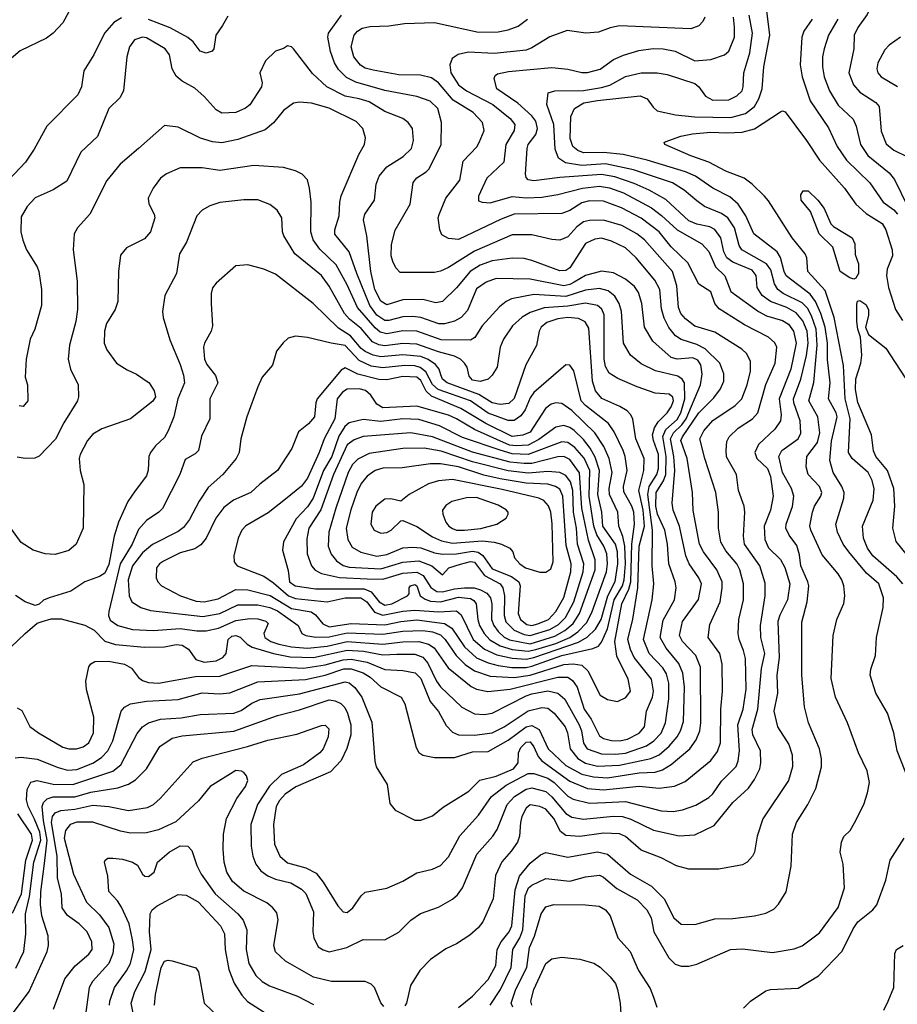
# Model space of a CAD drawing. Extents: x 997026 to 1115308, y 536381 to 619039.
# Tile 271 of 484: x 1065157 to 1069573, y 553440 to 558392. Entities that reach past the tile are written whole.
import ezdxf

# ---------------------------------------------------------------- set-up
doc = ezdxf.new("R2010")
doc.units = 0

msp = doc.modelspace()

# ---------------------------------------------------------------- linework, layer by layer
at = {"layer": '0CON20XD'}
for points in [[(1069584.4, 559145), (1069526.4, 559035), (1069495.3, 558875), (1069459.4, 558765), (1069428.7, 558605), (1069446.9, 558515), (1069442.6, 558467.4), (1069421.9, 558418.1), (1069375, 558352.5), (1069356.6, 558315), (1069354.1, 558245), (1069329.3, 558125), (1069353.1, 558065), (1069385, 558028.2), (1069465, 557976.1), (1069482.5, 557955), (1069491.7, 557831.7), (1069517.8, 557767.8), (1069555.9, 557735.9), (1069625, 557702.9)], [(1065428.6, 558475), (1065373.6, 558376.4), (1065325, 558324), (1065291.3, 558298.7), (1065158.8, 558235), (1065091.7, 558178.3)], [(1069631.5, 554565), (1069572.7, 554715), (1069555.5, 554805), (1069523.5, 554905), (1069465.6, 555005), (1069437.5, 555095), (1069440.8, 555125), (1069463.1, 555195), (1069468.1, 555285), (1069502.3, 555435), (1069503.2, 555485), (1069480.4, 555555), (1069418.2, 555608.2), (1069329.1, 555715), (1069300.9, 555755), (1069272.3, 555815), (1069264.6, 555855), (1069303.6, 555985), (1069305.6, 556014.4), (1069294.6, 556045), (1069250, 556115), (1069234.4, 556174.4), (1069241.7, 556271.7), (1069270.2, 556395), (1069265, 556415.5), (1069226.9, 556485), (1069234.8, 556565), (1069222.5, 556682.5), (1069221.7, 556765), (1069210, 556845), (1069188.8, 556915), (1069161.6, 556975), (1069135, 557012.5), (1069014.1, 557104.1), (1069003.3, 557125), (1068985.6, 557195.6), (1068968, 557225), (1068850.8, 557315), (1068811.7, 557405), (1068772.8, 557465), (1068731, 557501), (1068645, 557545.3), (1068557.9, 557605), (1068507.8, 557627.8), (1068315, 557685.9), (1068194.3, 557714.3), (1068095, 557724.6), (1067995, 557723.1), (1067965.4, 557735), (1067940, 557755), (1067926.7, 557795), (1067930.6, 557905), (1067949.2, 557945), (1067996.6, 557973.4), (1068065, 557986.6), (1068279.8, 558009.8), (1068314.8, 557994.8), (1068345, 557951.8), (1068365, 557934.1), (1068456.5, 557913.5), (1068555, 557903.5), (1068735, 557900.7), (1068809.1, 557920.9), (1068855, 557956.2), (1068876.7, 557995), (1068893, 558045), (1068902, 558155), (1068931.9, 558315), (1068908.8, 558505)], [(1065668.8, 558401.2), (1065631.2, 558378.8), (1065584.5, 558325), (1065529.4, 558215), (1065479.4, 558135), (1065468.1, 558055), (1065450, 558015), (1065293, 557857), (1065229.2, 557740.8), (1065185.5, 557675), (1065074.1, 557555.9)], [(1065095, 553358.1), (1065205.2, 553504.8), (1065295.9, 553705), (1065302.8, 553735), (1065300.9, 553785), (1065269, 553885), (1065262.3, 553942.3), (1065263.6, 554005), (1065281.9, 554148.1), (1065296.1, 554265), (1065276.6, 554365), (1065270.5, 554435), (1065276.7, 554455), (1065296, 554474), (1065325.8, 554484.2), (1065435, 554483.6), (1065515, 554507.8), (1065651.4, 554528.6), (1065705, 554546.7), (1065740.5, 554569.5), (1065795.2, 554624.8), (1065863, 554737), (1065925, 554778.9), (1065975, 554789.8), (1066235, 554813.5), (1066455, 554892.9), (1066565, 554920.7), (1066715, 554970.9), (1066745, 554966.2), (1066772.5, 554952.5), (1066793.3, 554933.3), (1066807.3, 554905), (1066822.9, 554845), (1066823.3, 554795), (1066803.9, 554726.1), (1066774.4, 554665.6), (1066721.5, 554608.5), (1066546.9, 554533.1), (1066492.8, 554497.2), (1066464.1, 554465), (1066447.5, 554435), (1066434.2, 554345), (1066439.7, 554245), (1066465.4, 554185), (1066505, 554152.4), (1066597.2, 554127.2), (1066649.5, 554099.5), (1066684.6, 554055), (1066758.5, 553935), (1066785, 553905.6), (1066805, 553901.5), (1066833.5, 553925), (1066875, 553985.8), (1066895.5, 554004.5), (1067005, 554024.2), (1067085, 554059.4), (1067155, 554101.9), (1067235, 554119.5), (1067275, 554138.9), (1067315, 554181.4), (1067372.3, 554287.7), (1067465, 554391.5), (1067531.6, 554485), (1067605, 554542.8), (1067715, 554601.2), (1067745, 554600.9), (1067815, 554578), (1067845.8, 554555.8), (1067915, 554487), (1067942.6, 554472.6), (1068025, 554452.2), (1068105.2, 554454.8), (1068205, 554460.4), (1068385, 554413.6), (1068445, 554409.1), (1068492.2, 554417.8), (1068558.7, 554441.3), (1068625, 554480), (1068645, 554498.8), (1068688.1, 554561.9), (1068763.2, 554636.8), (1068773, 554665), (1068778.8, 554715), (1068770.5, 554845), (1068797.6, 554925), (1068812.9, 555025), (1068808.7, 555178.7), (1068799.7, 555219.7), (1068777.3, 555275), (1068773.3, 555305), (1068776, 555375), (1068798.8, 555475), (1068798.9, 555555), (1068780.8, 555625), (1068765, 555656.2), (1068710.2, 555720.2), (1068685.9, 555765), (1068674.1, 555835), (1068672.7, 555915), (1068660.8, 556015), (1068604.8, 556185), (1068579.1, 556285), (1068599.7, 556325), (1068645, 556376), (1068757.7, 556452.3), (1068790.4, 556485), (1068817.4, 556555), (1068834.1, 556625), (1068833.9, 556675), (1068815, 556713.1), (1068791.4, 556735), (1068655, 556820), (1068555, 556851.6), (1068507.3, 556887.3), (1068484.8, 556915), (1068471.4, 556945), (1068463.3, 557053.3), (1068442.5, 557125), (1068300.7, 557285), (1068262.3, 557315), (1068186.9, 557356.9), (1068094.8, 557384.8), (1068025, 557383.1), (1067995, 557376.2), (1067960.2, 557349.8), (1067915, 557300.7), (1067875, 557283.2), (1067835, 557286.8), (1067735, 557310.3), (1067635, 557310.3), (1067445, 557228.4), (1067315, 557145.9), (1067275, 557126.8), (1067245, 557120.8), (1067071.4, 557121.4), (1067050, 557145), (1067034.1, 557175.9), (1067027.1, 557205), (1067027.6, 557262.4), (1067046.9, 557333.1), (1067121.2, 557465), (1067136.5, 557573.5), (1067155, 557597.1), (1067203.3, 557626.7), (1067217.6, 557642.4), (1067278.2, 557765), (1067280.4, 557875), (1067260.8, 557945), (1067222, 557982), (1067155, 558006.7), (1066995, 558037), (1066847.9, 558077.9), (1066801.7, 558101.7), (1066761.5, 558141.5), (1066741.8, 558175), (1066721.7, 558231.7), (1066708.2, 558305), (1066710.8, 558325), (1066776.7, 558415)], [(1065327.5, 553415), (1065385, 553567.5), (1065436.4, 553633.6), (1065505, 553692.3), (1065521.3, 553715), (1065519.3, 553755), (1065496.9, 553805), (1065456.2, 553845), (1065396.9, 553886.9), (1065370.8, 553925), (1065366.8, 553995), (1065346.8, 554075), (1065345.2, 554184.8), (1065317.7, 554355), (1065322.8, 554385), (1065335, 554402.9), (1065364.8, 554415.2), (1065435, 554421.4), (1065525, 554441.3), (1065605, 554434.2), (1065705, 554415.3), (1065800.7, 554429.3), (1065830.6, 554445), (1065864.7, 554475.3), (1066030.6, 554659.4), (1066075, 554678.2), (1066304, 554736), (1066405, 554768.7), (1066551.5, 554798.5), (1066675, 554843.1), (1066695, 554844.2), (1066711.9, 554825), (1066709.1, 554785), (1066684.6, 554725), (1066667.9, 554705), (1066585.6, 554645), (1066475, 554595.9), (1066413.5, 554536.5), (1066353.8, 554445), (1066320.3, 554345), (1066321.3, 554235), (1066329.6, 554185), (1066345.4, 554145), (1066371, 554111), (1066405, 554086.1), (1066445, 554069.2), (1066521.2, 554051.2), (1066575, 554019.1), (1066597.5, 553997.5), (1066635.8, 553905.8), (1066631.8, 553805), (1066636.7, 553775), (1066659.1, 553729.1), (1066683.4, 553713.4), (1066715, 553703.8), (1066803.8, 553725), (1066885, 553766.4), (1066995, 553764.3), (1067065, 553802.9), (1067125, 553863.5), (1067173.4, 553896.6), (1067265, 553927.8), (1067335, 553968.1), (1067360.2, 553989.8), (1067384.7, 554025.3), (1067458.2, 554195), (1067538.5, 554285), (1067560.3, 554319.7), (1067610.5, 554445), (1067647.6, 554485), (1067705, 554522.9), (1067735, 554528.7), (1067805, 554510), (1067835, 554484.3), (1067905, 554400), (1067935, 554380.5), (1067995, 554370.9), (1068145, 554387.1), (1068190, 554385), (1068231.9, 554371.9), (1068345.6, 554315.6), (1068475, 554288), (1068555, 554293.1), (1068651, 554339), (1068745, 554455.5), (1068825, 554526.9), (1068855, 554570.8), (1068881.2, 554625), (1068886.9, 554655), (1068884.7, 554715), (1068846.9, 554795), (1068842.8, 554822.8), (1068871.8, 554925), (1068890.5, 555129.5), (1068907.3, 555205), (1068886.2, 555285), (1068884.8, 555345), (1068908.8, 555495), (1068907.8, 555557.8), (1068881.1, 555645), (1068804.7, 555755), (1068799.1, 555795), (1068806.8, 555915), (1068803.1, 555945), (1068774.5, 556025), (1068763.6, 556105), (1068714.3, 556194.3), (1068711.3, 556225), (1068715, 556270), (1068726.4, 556295), (1068773, 556337), (1068845.2, 556384.8), (1068870.9, 556415), (1068911.8, 556558.2), (1068959.2, 556665), (1068966.2, 556745), (1068957.6, 556767.6), (1068925.6, 556795.6), (1068805, 556857.2), (1068677.6, 556937.6), (1068655.4, 556965), (1068635, 557024.2), (1068575, 557061.4), (1068519, 557169), (1068435, 557249.1), (1068374.6, 557324.6), (1068285, 557394.8), (1068185, 557446.5), (1068095, 557479.1), (1068025, 557480.6), (1067985, 557470.5), (1067925, 557433.2), (1067885, 557417.4), (1067645.6, 557414.4), (1067579.3, 557389.3), (1067365, 557287.5), (1067315, 557291.5), (1067280.6, 557310.6), (1067270.5, 557335), (1067263.6, 557395), (1067268, 557412), (1067301.8, 557495), (1067371.8, 557585), (1067389.1, 557680.9), (1067457.1, 557752.9), (1067470, 557775), (1067493.6, 557835), (1067486.2, 557875), (1067438.5, 557925), (1067337.9, 557987.9), (1067265, 558074.7), (1067229.3, 558099.3), (1067173.3, 558113.3), (1067065, 558115.8), (1066935, 558138.1), (1066895, 558149.2), (1066872.8, 558162.8), (1066838.6, 558205), (1066825.3, 558255), (1066840.3, 558315), (1066857.3, 558335), (1066880.7, 558349.3), (1066921.3, 558358.7), (1067015, 558362.2), (1067093.7, 558373.7), (1067245, 558378), (1067465, 558329.4), (1067565, 558330.7), (1067615, 558341.1), (1067665, 558360.4), (1067711.9, 558395)], [(1066205, 558410), (1066176.9, 558363.1), (1066144, 558315), (1066134, 558245), (1066125, 558234.2), (1066095, 558223.3), (1066065, 558234.4), (1066030.8, 558280.8), (1066003.2, 558303.2), (1065915, 558351.7), (1065805, 558393.9)], [(1068605.3, 558404.7), (1068595, 558382.9), (1068575, 558362.2), (1068535, 558346.2), (1068175, 558360.8), (1068128.1, 558351.9), (1068069.7, 558330.3), (1068005.8, 558324.2), (1067912.8, 558337.2), (1067825, 558306.2), (1067735, 558250.9), (1067705, 558239.7), (1067545, 558222.5), (1067415, 558228.2), (1067363, 558217), (1067332.9, 558197.1), (1067321.6, 558165), (1067326.1, 558125), (1067365, 558065.3), (1067405.4, 558035), (1067537.3, 557965), (1067625.4, 557895), (1067648, 557865), (1067645.3, 557835), (1067603.5, 557765), (1067593.4, 557675), (1067508, 557595), (1067465.7, 557505), (1067465, 557481.2), (1067483.7, 557473.7), (1067525, 557471.3), (1067635, 557502.3), (1067706.4, 557496.4), (1067785, 557500.2), (1067865, 557512.3), (1067989.2, 557545), (1068075, 557554.5), (1068125, 557546.6), (1068195, 557520.9), (1068336.1, 557446.1), (1068387.3, 557407.3), (1068465, 557334.8), (1068588.8, 557265), (1068625, 557226.5), (1068658.7, 557148.7), (1068704.7, 557104.7), (1068735.9, 557025), (1068874.6, 556924.6), (1068915, 556902.7), (1068995, 556879), (1069025, 556861.2), (1069051.4, 556825), (1069064.4, 556765), (1069037.2, 556635), (1068979, 556485), (1068989.5, 556405), (1068985.3, 556375), (1068956.7, 556333.3), (1068875.4, 556255), (1068856, 556215), (1068866, 556185), (1068920, 556135), (1068935.8, 556095), (1068948.8, 555995), (1068935.8, 555925), (1068903.8, 555845), (1068907.3, 555777.3), (1068925, 555736.5), (1068985, 555677.1), (1069007.4, 555637.4), (1069032.3, 555555), (1069020.9, 555475), (1068982.1, 555397.9), (1068972.5, 555365), (1068979.1, 555185), (1068967.4, 555095), (1068970.3, 555005), (1068951.8, 554915), (1068970.4, 554835), (1069026.6, 554746.6), (1069043.9, 554695), (1069045.9, 554634.1), (1069025.4, 554565), (1068896.4, 554373.6), (1068868.2, 554285), (1068854.5, 554205), (1068845, 554184.3), (1068817.5, 554155), (1068795, 554141.1), (1068675, 554120.5), (1068525, 554120.5), (1068462.9, 554137.1), (1068385, 554176.1), (1068285, 554214.6), (1068205, 554283.4), (1068175, 554297.7), (1068095, 554300.9), (1067975, 554284.3), (1067905, 554289.7), (1067878.8, 554308.8), (1067844.8, 554375), (1067805, 554421.2), (1067775, 554434.7), (1067725, 554442.8), (1067705, 554427.1), (1067684.3, 554385), (1067676.6, 554355), (1067672.5, 554285), (1067661.6, 554255), (1067630.5, 554209.5), (1067583.4, 554156.6), (1067551.3, 554088.7), (1067538.9, 553971.1), (1067488.1, 553855), (1067464.7, 553825.3), (1067422.2, 553787.8), (1067355, 553744.4), (1067300.9, 553719.1), (1067224.5, 553665.5), (1067170.7, 553609.3), (1067124.2, 553535), (1067104.2, 553445), (1067095, 553432.5)], [(1067365, 553424), (1067435, 553481.5), (1067515.2, 553564.8), (1067552.6, 553635), (1067559.3, 553715), (1067580.2, 553755), (1067620.5, 553805), (1067633.5, 553835), (1067651.1, 554015), (1067672.4, 554085), (1067725, 554149.6), (1067778.3, 554191.7), (1067805, 554203.3), (1067915, 554179.4), (1068065, 554206.6), (1068115, 554194.7), (1068231.5, 554095), (1068336.4, 554035), (1068400.4, 553970.4), (1068448.5, 553875), (1068485, 553843.5), (1068555, 553840.9), (1068655, 553870.5), (1068745, 553872.1), (1068854.5, 553884.5), (1068911.4, 553898.6), (1068951.4, 553918.6), (1068976.1, 553943.9), (1069014.3, 554005), (1069040, 554135), (1069045.6, 554295), (1069065.7, 554355), (1069123.1, 554445), (1069162.7, 554525), (1069192.3, 554635), (1069192.1, 554675), (1069182.1, 554725), (1069126.5, 554855), (1069106.2, 554936.2), (1069093.3, 555095), (1069092.8, 555362.8), (1069119.2, 555465), (1069127.3, 555545), (1069123.8, 555565), (1069087.4, 555645), (1069080.6, 555700.6), (1069068.3, 555748.3), (1069029, 555799), (1069012.2, 555835), (1069014.1, 555855), (1069046.1, 555943.9), (1069052.7, 555995), (1069041.1, 556035), (1068995, 556114.5), (1068976.9, 556195), (1068992.7, 556225), (1069073.6, 556285), (1069087.3, 556312.7), (1069085.2, 556375), (1069052.7, 556465), (1069051.2, 556485), (1069088.6, 556585), (1069116, 556704), (1069124.9, 556765), (1069119.7, 556825), (1069098.5, 556878.5), (1069065, 556917.2), (1069017.7, 556945), (1068935, 556975.2), (1068893.7, 557005), (1068867.3, 557045), (1068863.7, 557105), (1068843.2, 557133.2), (1068745, 557172.5), (1068715, 557193.8), (1068699.7, 557225), (1068685.8, 557295.8), (1068655, 557336.8), (1068630.4, 557350.4), (1068565, 557363.8), (1068525, 557380.2), (1068408.4, 557488.4), (1068325.1, 557535.1), (1068249.1, 557569.1), (1068151.8, 557601.8), (1068085, 557614.3), (1067875, 557599.4), (1067745, 557582.4), (1067715, 557587.5), (1067705, 557598), (1067701.5, 557615), (1067710, 557745), (1067716.1, 557765), (1067754.4, 557815.6), (1067762.9, 557845), (1067755, 557881.5), (1067735, 557908.9), (1067663.3, 557973.3), (1067558.2, 558045), (1067544.3, 558095.7), (1067549.1, 558110.9), (1067560.6, 558119.4), (1067617.6, 558132.4), (1067835, 558152.5), (1067915, 558143.9), (1067985, 558127.1), (1068015, 558127.1), (1068077.3, 558142.7), (1068145, 558191.6), (1068195, 558214.7), (1068272.9, 558237.1), (1068345, 558247.4), (1068395, 558245.9), (1068455, 558234.7), (1068555, 558184.7), (1068635, 558192.3), (1068704, 558216), (1068725, 558234.4), (1068754.2, 558305), (1068754.8, 558354.8), (1068748.3, 558405)], [(1068565, 557480.8), (1068500.4, 557535), (1068441.6, 557571.6), (1068245, 557637.7), (1068105, 557666.9), (1067985, 557659.7), (1067903, 557673), (1067869.2, 557695), (1067851.1, 557741.1), (1067844.4, 557865), (1067809.2, 557965), (1067816.7, 558025), (1067850, 558035), (1067995, 558036.6), (1068085, 558050.6), (1068126.2, 558063.8), (1068205, 558106.6), (1068285, 558124.7), (1068364.7, 558124.7), (1068415, 558116.4), (1068555, 558071.1), (1068575.2, 558055.2), (1068607.4, 558007.4), (1068645, 557986.8), (1068725, 557988.9), (1068765, 558009.1), (1068791.8, 558035), (1068798.4, 558055), (1068801.6, 558125), (1068830.5, 558225), (1068845.2, 558324.8), (1068827.7, 558415)], [(1069144.3, 558395.7), (1069102.5, 558335), (1069092.8, 558305), (1069085.2, 558165), (1069093.8, 558105), (1069134.3, 557984.3), (1069227.7, 557847.7), (1069270.9, 557755), (1069317.2, 557685), (1069435, 557572.1), (1069501.9, 557475), (1069556, 557436), (1069575, 557414.7)], [(1069274.8, 558395.2), (1069227.5, 558315), (1069205, 558246.2), (1069196.9, 558205), (1069196.7, 558155), (1069205.9, 558105), (1069232.4, 558035), (1069275, 557962.9), (1069351.6, 557891.6), (1069366.7, 557856.7), (1069388.2, 557765), (1069425, 557710), (1069532.5, 557622.5), (1069558.9, 557588.9), (1069623.9, 557453.9)], [(1065137.9, 553622.1), (1065177.5, 553705), (1065188.8, 553795), (1065185.6, 553895), (1065207.2, 553982.8), (1065227.6, 554155), (1065263.6, 554265), (1065258.6, 554305), (1065231.7, 554371.7), (1065200.2, 554435), (1065192, 554468), (1065195, 554521.2), (1065213.3, 554556.7), (1065245, 554566.5), (1065325, 554547.3), (1065425, 554545.2), (1065625, 554613.1), (1065666.7, 554645), (1065748.2, 554801.8), (1065774.8, 554835.2), (1065805, 554855.3), (1065866.1, 554873.9), (1065969, 554881), (1066065, 554898.3), (1066235, 554903.8), (1066272.1, 554917.9), (1066325, 554954.7), (1066367, 554973), (1066565, 555001.1), (1066795, 555061.7), (1066815, 555056.9), (1066844.1, 555034.1), (1066879.3, 554985), (1066928.4, 554858.4), (1066943.6, 554663.6), (1066951.4, 554635), (1067006, 554545), (1067019.7, 554449.7), (1067046.8, 554416.8), (1067145, 554365.7), (1067175, 554365.7), (1067235, 554388.1), (1067288.5, 554431.5), (1067417.2, 554512.8), (1067473, 554567), (1067555, 554587.7), (1067642.4, 554625), (1067665.7, 554655), (1067667.5, 554705), (1067678.4, 554731.6), (1067705, 554759.1), (1067725, 554760.5), (1067744.5, 554735), (1067765.9, 554685.9), (1067784.6, 554664.6), (1067925, 554561.6), (1068015, 554525.9), (1068095, 554518.3), (1068275, 554536.9), (1068375, 554526.8), (1068452.2, 554537.8), (1068505, 554561.2), (1068635, 554665.5), (1068668.5, 554711.5), (1068684, 554755), (1068684.7, 554925.3), (1068693.3, 555015), (1068691.3, 555151.3), (1068680.3, 555205), (1068621.2, 555285), (1068629.5, 555349.5), (1068681.2, 555465), (1068692.6, 555535), (1068691.6, 555565), (1068665.5, 555625.5), (1068598.2, 555715), (1068578.3, 555755), (1068546.5, 555923.5), (1068543.2, 556015), (1068516.5, 556185), (1068484.8, 556275), (1068492, 556295), (1068575, 556414.2), (1068649.6, 556490.4), (1068683.3, 556535), (1068700.7, 556575), (1068700.9, 556610.9), (1068680.4, 556665), (1068606.7, 556736.7), (1068565, 556758.8), (1068485, 556784.1), (1068457.5, 556802.5), (1068423.7, 556843.7), (1068400.3, 556890.3), (1068387.4, 556937.4), (1068379.1, 557035), (1068352.5, 557082.5), (1068259.2, 557195), (1068205.2, 557245.2), (1068135, 557278.2), (1068085, 557293.4), (1068051.2, 557288.8), (1068005, 557267.1), (1067926, 557145), (1067905, 557130.3), (1067875, 557129.4), (1067735, 557181.8), (1067695, 557190.9), (1067635, 557193.5), (1067535, 557178.8), (1067475, 557157.2), (1067423.7, 557126.3), (1067355, 557043.9), (1067285, 556974.6), (1067251.7, 556968.3), (1067186.2, 556985), (1067085, 556983.8), (1067005, 556958.8), (1066975, 556975.9), (1066944.3, 557035), (1066924.4, 557125), (1066904.7, 557305), (1066887.3, 557385), (1066894.6, 557415), (1066941.8, 557485), (1066951.6, 557565), (1066966.2, 557605), (1067005, 557651.8), (1067087.1, 557705), (1067128.5, 557745), (1067139.5, 557785), (1067133.5, 557845), (1067112.2, 557875), (1067085.6, 557895), (1066995, 557930.7), (1066915, 557978.9), (1066865, 557994.8), (1066795, 558007.2), (1066702.1, 558055), (1066630.9, 558120.9), (1066535, 558246.2), (1066525, 558256.2), (1066505, 558260), (1066485, 558246.7), (1066445, 558233.3), (1066394.3, 558185.7), (1066366, 558125), (1066377.5, 558075), (1066374.2, 558055), (1066315, 557964.3), (1066293, 557947), (1066245, 557925.6), (1066175, 557921.4), (1066145, 557939.2), (1066086.1, 558006.1), (1066038.5, 558048.5), (1065975, 558083.3), (1065945, 558108.6), (1065924.4, 558145), (1065911.5, 558215), (1065888.9, 558245), (1065795, 558301.1), (1065775, 558304.4), (1065735, 558290.8), (1065708.9, 558255), (1065695.6, 558205), (1065679.6, 558035), (1065660.5, 557999.5), (1065605.6, 557945), (1065547.8, 557805), (1065464.1, 557725.9), (1065395, 557580), (1065325, 557537.1), (1065235, 557496.9), (1065195, 557452), (1065165, 557400), (1065162.2, 557325), (1065172.6, 557282.6), (1065191.4, 557235), (1065245, 557148.8), (1065253.3, 557125), (1065266.9, 557035), (1065267.1, 556955), (1065232.5, 556835), (1065209.4, 556785), (1065189.4, 556685), (1065184, 556595), (1065196.2, 556555), (1065198.8, 556475), (1065175, 556446.7), (1065155, 556450)], [(1069588.8, 558305), (1069532.9, 558265), (1069509.8, 558240.2), (1069475.4, 558175), (1069470, 558145), (1069474.7, 558124.7), (1069491.5, 558105), (1069575, 558056.1)], [(1065135, 554679), (1065165, 554683), (1065245, 554673), (1065351, 554631), (1065398.2, 554618.2), (1065445, 554621.3), (1065525, 554652.2), (1065568.7, 554681.3), (1065600, 554715), (1065626.2, 554765), (1065667.5, 554915), (1065684.5, 554935), (1065715, 554951.2), (1065795, 554964.3), (1065955, 554973.4), (1066075, 555006.1), (1066165, 555001), (1066215, 555007.4), (1066355, 555061.6), (1066595, 555073.6), (1066695, 555095.1), (1066788, 555128), (1066825, 555127.7), (1066885, 555108), (1066921.2, 555085), (1066975, 555037.5), (1067076.7, 554985), (1067095, 554951.2), (1067151.7, 554731.7), (1067165, 554707.1), (1067185, 554693.5), (1067245, 554681.1), (1067345, 554680.8), (1067435, 554709.4), (1067515, 554712.2), (1067615, 554769), (1067705, 554835.6), (1067735, 554842.3), (1067771.8, 554821.8), (1067816.2, 554725), (1067905, 554641), (1067985, 554598.2), (1068043.8, 554583.8), (1068115, 554579.7), (1068274.8, 554604.8), (1068355, 554608.4), (1068391.3, 554618.7), (1068435, 554645.8), (1068529.3, 554725), (1068560.3, 554769.7), (1068578.8, 554815), (1068584.8, 554855), (1068582.1, 555135), (1068559.4, 555195), (1068492.2, 555265), (1068477.8, 555295), (1068492.8, 555365), (1068573.6, 555476.4), (1068587.3, 555555), (1068574.8, 555584.8), (1068525.3, 555655), (1068508.4, 555695), (1068478, 555845), (1068445.3, 555925), (1068439.9, 555959.9), (1068453, 556125), (1068448.7, 556195), (1068432.2, 556285), (1068446.4, 556313.6), (1068489.3, 556355), (1068510.3, 556385), (1068583.3, 556555), (1068591, 556609), (1068585, 556656.4), (1068569.9, 556679.9), (1068545, 556692.4), (1068465, 556685.2), (1068435, 556692.6), (1068343.8, 556775), (1068300.3, 556845), (1068287.9, 556965), (1068270.9, 557020.9), (1068250.3, 557050.3), (1068205, 557087.6), (1068145, 557118.9), (1068085, 557128), (1068005, 557105.7), (1067947.9, 557072.1), (1067925, 557059.7), (1067895, 557054.2), (1067725, 557087), (1067555, 557090.7), (1067505, 557072.7), (1067455, 557037.9), (1067410.5, 556929.5), (1067377.9, 556895), (1067345, 556875.3), (1067295, 556863.2), (1067266.7, 556863.3), (1067175, 556895.2), (1067135, 556900), (1067085, 556897.4), (1067015, 556879.5), (1066995, 556879.8), (1066955, 556906.3), (1066919.5, 556955), (1066853.7, 557115), (1066815.5, 557225.5), (1066743.6, 557313.6), (1066743.1, 557335), (1066765.4, 557405.4), (1066767.3, 557475), (1066775, 557506), (1066863.3, 557715), (1066891.9, 557765), (1066897.4, 557797.4), (1066883.3, 557845), (1066849.9, 557879.9), (1066715, 557946.5), (1066625, 557971.8), (1066565, 557977.5), (1066535, 557973.1), (1066485, 557935.7), (1066435, 557874.3), (1066391.9, 557838.1), (1066255, 557790), (1066175, 557773.5), (1066128, 557778), (1066066.9, 557796.9), (1065955, 557851.1), (1065885, 557859.4), (1065754.3, 557745), (1065662.2, 557665), (1065596.1, 557583.9), (1065509.2, 557415), (1065447.5, 557345), (1065431.9, 557315), (1065425.5, 557235), (1065447, 557077), (1065448.5, 556935), (1065439.2, 556875), (1065407.3, 556755), (1065401.8, 556685), (1065413.5, 556635), (1065451.4, 556555), (1065453.1, 556495), (1065448.1, 556475), (1065379.6, 556365), (1065337.1, 556282.9), (1065255, 556196.4), (1065233.9, 556186.1), (1065185, 556184.6), (1065145, 556191.5)], [(1069600.6, 555555), (1069570.7, 555590.7), (1069450.3, 555695), (1069422.6, 555735), (1069403.6, 555785), (1069398.4, 555845), (1069451.3, 555975), (1069456.6, 556033.4), (1069446.5, 556075), (1069426.6, 556115), (1069345.4, 556185), (1069328.2, 556215), (1069336.4, 556385), (1069311.5, 556485), (1069302.9, 556652.9), (1069254.8, 556895.2), (1069210.1, 557030.1), (1069123.6, 557125), (1069117.2, 557195), (1069109.1, 557215), (1069044.8, 557294.8), (1068925, 557481.9), (1068905, 557504.5), (1068843.5, 557565), (1068801.9, 557595), (1068709.7, 557629.7), (1068625, 557675.9), (1068535, 557707.5), (1068403.3, 557765), (1068400, 557775), (1068405, 557778.8), (1068484.3, 557805.7), (1068542.5, 557817.5), (1068635, 557826.8), (1068715, 557822.5), (1068793.2, 557826.8), (1068855, 557843.2), (1068985, 557928.9), (1068995, 557933.3), (1069009.5, 557929.5), (1069116.2, 557785), (1069181.5, 557685), (1069307.7, 557545), (1069365.4, 557465), (1069417.3, 557417.3), (1069496.9, 557366.9), (1069515.2, 557335.2), (1069547.5, 557235), (1069548.8, 557205), (1069522, 557138), (1069519.5, 557105), (1069528.7, 557045), (1069564, 556934), (1069600.1, 556880.1)], [(1068065, 554638.5), (1068175, 554643.5), (1068333.5, 554676.5), (1068375.1, 554694.9), (1068425, 554738.4), (1068464.8, 554785), (1068482.5, 554815), (1068497, 554863), (1068501.9, 555035), (1068494.8, 555105), (1068473.7, 555153.7), (1068410.7, 555230.7), (1068380.7, 555285), (1068395, 555371.4), (1068452.4, 555475), (1068460, 555535), (1068455.3, 555565), (1068423.9, 555655), (1068416.3, 555755), (1068402.8, 555825), (1068366, 555905), (1068358.8, 555945), (1068360.5, 556015), (1068396.3, 556073.7), (1068408.2, 556105), (1068409.6, 556195), (1068393.9, 556296.1), (1068409.2, 556330.8), (1068465, 556381.9), (1068484.4, 556415), (1068504, 556485), (1068501.6, 556565), (1068490, 556585), (1068469.2, 556599.2), (1068355.7, 556625.7), (1068285, 556660.8), (1068230.5, 556705), (1068195.3, 556765), (1068185.2, 556925.2), (1068173.7, 556965), (1068151.3, 557001.3), (1068118.2, 557028.2), (1068075, 557041), (1068005, 557032.1), (1067905, 556999.5), (1067745, 557010.2), (1067632.5, 556987.5), (1067604.8, 556975.2), (1067572.1, 556947.9), (1067485, 556851.8), (1067446.7, 556793.3), (1067425, 556780.4), (1067277.9, 556782.1), (1067155, 556825.5), (1067085, 556826.8), (1067005, 556812.3), (1066971.2, 556821.2), (1066945, 556842.9), (1066856.4, 556945), (1066805, 557058.8), (1066749.5, 557159.5), (1066668, 557238), (1066633.1, 557285), (1066621.6, 557325), (1066623.8, 557475), (1066615.5, 557545.5), (1066605, 557586.7), (1066578.8, 557615), (1066545, 557632.2), (1066485, 557648.5), (1066335, 557659.5), (1066165, 557633.8), (1066075, 557647.1), (1065965, 557647.8), (1065895, 557617.1), (1065865.7, 557595), (1065828.6, 557545), (1065804.3, 557495), (1065806.8, 557466.8), (1065834.2, 557415), (1065836.9, 557395), (1065814.5, 557325.5), (1065785, 557290.8), (1065694.4, 557245.6), (1065665, 557207.5), (1065654.3, 557125), (1065651.1, 556975), (1065636.9, 556935), (1065594.5, 556865), (1065583.6, 556825), (1065582.2, 556765), (1065595, 556731.2), (1065644.2, 556665), (1065698.3, 556631.7), (1065745, 556609.4), (1065808, 556565), (1065833.8, 556525), (1065840, 556495), (1065826.4, 556473.6), (1065715, 556384.4), (1065570, 556335), (1065525, 556308.1), (1065498.5, 556275), (1065461.9, 556205), (1065457.1, 556185), (1065462, 556125), (1065480, 556055), (1065475.8, 555835), (1065441.2, 555755), (1065405, 555722), (1065335, 555702.5), (1065285.7, 555705.7), (1065225, 555724.2), (1065165, 555762), (1065112.9, 555835)], [(1068155, 554697.5), (1068205, 554703.5), (1068310.6, 554739.4), (1068348.1, 554765), (1068385, 554803.4), (1068406.1, 554855), (1068423.4, 554976.6), (1068424.1, 555055), (1068412.5, 555102.5), (1068392.6, 555132.6), (1068324.3, 555205), (1068295.6, 555275), (1068339.8, 555475), (1068348.8, 555555), (1068340.2, 555645), (1068341.4, 555825), (1068317.2, 556005), (1068324.2, 556045), (1068364, 556105), (1068372.4, 556135), (1068371.2, 556205), (1068346.5, 556275), (1068341.9, 556305), (1068350.8, 556339.2), (1068369.6, 556370.4), (1068415, 556415.6), (1068435, 556444.5), (1068446.5, 556475), (1068443.4, 556493.4), (1068425, 556509.3), (1068355, 556513.8), (1068264.3, 556545), (1068167.3, 556587.3), (1068122.5, 556615), (1068105, 556648), (1068098.3, 556685), (1068097.5, 556907.5), (1068086.9, 556936.9), (1068065, 556955.2), (1068005, 556966.5), (1067915, 556951.5), (1067796.4, 556943.6), (1067725, 556920.3), (1067685, 556896), (1067637.4, 556852.6), (1067591.2, 556785), (1067575.4, 556745), (1067560, 556645), (1067535, 556604), (1067514, 556584), (1067475, 556572.8), (1067435, 556579.6), (1067418.8, 556598.8), (1067408, 556645), (1067396.1, 556665), (1067375.4, 556685), (1067345, 556700), (1067265, 556721), (1067155, 556760.2), (1067085, 556763.4), (1066995, 556751.4), (1066965, 556756.8), (1066931.9, 556771.9), (1066875, 556839.5), (1066816.2, 556886.2), (1066791.1, 556915), (1066715, 557052.5), (1066675.4, 557105), (1066540.8, 557215), (1066486.2, 557305), (1066480, 557325), (1066476.4, 557395), (1066453.1, 557435), (1066415, 557462.5), (1066356, 557486), (1066285, 557487.1), (1066239.2, 557480.8), (1066165, 557472.1), (1066113.1, 557456.9), (1066075.8, 557435), (1066048.1, 557405), (1065996.7, 557273.3), (1065961.1, 557215), (1065945.5, 557115), (1065886.7, 557005), (1065875.6, 556925), (1065879.4, 556895), (1065912.6, 556782.6), (1065965, 556658), (1065981.2, 556605), (1065985.9, 556565), (1065952.6, 556485), (1065933.2, 556395), (1065905, 556324.4), (1065885, 556290.9), (1065840.3, 556249.7), (1065815.4, 556215), (1065807.7, 556195), (1065803.7, 556126.3), (1065795, 556098.8), (1065737.9, 556022.1), (1065701.7, 555968.3), (1065654.1, 555865), (1065632.7, 555795), (1065605, 555651.9), (1065585, 555609.2), (1065557.9, 555592.1), (1065485.6, 555565), (1065415, 555517.9), (1065305, 555484.2), (1065277.7, 555472.3), (1065255, 555452.5), (1065235, 555446.7), (1065184.1, 555464.1), (1065135.7, 555495.7)], [(1069355, 557086.7), (1069335, 557093.8), (1069285.9, 557125.9), (1069248.3, 557248.3), (1069180.6, 557315), (1069137, 557427), (1069090, 557485), (1069088, 557512), (1069099.3, 557530.7), (1069125, 557531.2), (1069173.8, 557485), (1069205, 557443.3), (1069239.2, 557365), (1069251.5, 557351.5), (1069346.7, 557295), (1069360, 557265), (1069360.7, 557210.7), (1069378.8, 557165), (1069378, 557115), (1069365, 557092.5), (1069355, 557086.7)], [(1067524.7, 553435), (1067576, 553514), (1067629.6, 553625), (1067638.8, 553715), (1067674.2, 553775), (1067688.5, 553815), (1067700.9, 553985), (1067717.3, 554025), (1067735, 554040), (1067805, 554072.9), (1067925, 554060), (1068005, 554080.7), (1068075, 554088.9), (1068095, 554079.6), (1068162.6, 554022.6), (1068263.5, 553965), (1068313.6, 553915), (1068334.6, 553874.6), (1068348.8, 553805), (1068424.3, 553674.3), (1068455, 553642.2), (1068485, 553631.5), (1068525, 553631.5), (1068565, 553642.2), (1068733.8, 553716.2), (1068795, 553718.2), (1068945, 553700.4), (1069055, 553718.2), (1069095, 553734.5), (1069181.2, 553798.8), (1069275, 553926.2), (1069306.9, 554025), (1069300, 554145), (1069286.2, 554205), (1069292, 554255), (1069305, 554283.3), (1069335.6, 554314.4), (1069357.9, 554352.1), (1069404.2, 554445), (1069424.1, 554504.1), (1069434, 554555), (1069421.4, 554615), (1069377.5, 554705), (1069322.5, 554855), (1069262.1, 554985), (1069241.1, 555078.9), (1069250.8, 555295), (1069269.1, 555375), (1069303.8, 555456.2), (1069309.5, 555495), (1069304.6, 555545), (1069294.6, 555575), (1069275, 555605.6), (1069195, 555700), (1069137.7, 555825), (1069133.4, 555846.6), (1069146.2, 555915), (1069157.1, 555945), (1069188.7, 555995), (1069193.3, 556015), (1069182.3, 556045), (1069124.6, 556105), (1069114, 556144), (1069117.5, 556195), (1069171.1, 556265), (1069182.8, 556315), (1069173.8, 556395), (1069127.6, 556475), (1069153.3, 556566.7), (1069170.6, 556755), (1069164.2, 556835), (1069142.1, 556902.1), (1069121.4, 556941.4), (1069095, 556968.9), (1068999.1, 557015), (1068971.4, 557035), (1068954.6, 557064.6), (1068936.4, 557135), (1068915, 557165.2), (1068790.3, 557235), (1068777.3, 557257.3), (1068753.2, 557345), (1068720.9, 557395), (1068688.1, 557418.1), (1068602.4, 557452.4), (1068565, 557480.8)], [(1068175, 554766), (1068215, 554774.4), (1068275, 554803.1), (1068301.8, 554835), (1068311.1, 554915), (1068341.7, 554985), (1068347.1, 555015), (1068335.8, 555075), (1068249.4, 555185), (1068230.6, 555225), (1068217.7, 555275), (1068242.6, 555377.4), (1068267.6, 555535), (1068274, 555745), (1068301.1, 555845), (1068294.6, 555925), (1068272.7, 556025), (1068298.1, 556125), (1068299.2, 556185), (1068257.5, 556285), (1068242.4, 556382.4), (1068232.9, 556405), (1068214.3, 556424.3), (1068177.1, 556447.1), (1068086.7, 556486.7), (1068054.9, 556524.9), (1068038.8, 556575), (1068020.3, 556840.3), (1068002.5, 556872.5), (1067969.1, 556889.1), (1067915, 556894.2), (1067865, 556888.3), (1067810.5, 556869.5), (1067780.6, 556845), (1067770.9, 556825), (1067757, 556753), (1067703.5, 556656.5), (1067645, 556487.5), (1067617.8, 556462.2), (1067575, 556456.7), (1067535, 556465.2), (1067467.6, 556507.6), (1067307.7, 556565), (1067285, 556583.9), (1067275.6, 556605.6), (1067267.1, 556635), (1067248.6, 556658.6), (1067213.2, 556683.2), (1067175, 556698.6), (1067085, 556707.1), (1066975, 556696.3), (1066935.3, 556705.3), (1066895, 556723.3), (1066875, 556739), (1066822.5, 556802.5), (1066761.5, 556841.5), (1066634.3, 556964.3), (1066445, 557111.9), (1066385, 557138.1), (1066305, 557159.2), (1066245, 557154.2), (1066145, 557066.9), (1066126.7, 557043.3), (1066120, 557015), (1066120, 556965), (1066127.4, 556852.6), (1066121.2, 556825), (1066087.5, 556765), (1066082.7, 556745), (1066086.9, 556685), (1066098.2, 556658.2), (1066142.8, 556602.8), (1066153.3, 556565), (1066114.4, 556485), (1066114.4, 556385), (1066072.6, 556297.4), (1066056.2, 556225), (1066040.5, 556209.5), (1065989.5, 556180.5), (1065962.5, 556105), (1065876, 555934), (1065857.1, 555915), (1065795, 555873.8), (1065755, 555828.5), (1065723.5, 555755), (1065663.2, 555655), (1065605.4, 555415), (1065603.8, 555395), (1065611.9, 555371.9), (1065651.4, 555345), (1065725, 555325.8), (1065829.8, 555320.2), (1065965, 555330.8), (1066049, 555319), (1066095, 555319.3), (1066157.8, 555332.2), (1066245, 555370.4), (1066315, 555380.2), (1066355, 555379.2), (1066395, 555367.5), (1066408.1, 555355), (1066385.4, 555305), (1066390, 555285), (1066420.8, 555265), (1066461.7, 555251.7), (1066525, 555237.9), (1066605, 555231.5), (1066705, 555241.8), (1066805, 555265.1), (1066985, 555251.5), (1067085, 555262.9), (1067165, 555264.5), (1067215, 555250.9), (1067243.2, 555233.2), (1067313, 555133), (1067428.1, 555038.1), (1067455.2, 555025.2), (1067513.2, 555013.2), (1067625.2, 555025.2), (1067865, 555086.1), (1067915.2, 555085.2), (1067939.2, 555069.2), (1067961.9, 555035), (1067996.7, 554925), (1068033.3, 554875), (1068075, 554790), (1068095, 554776.2), (1068135, 554767.3), (1068175, 554766)], [(1069688.2, 555618.2), (1069567.6, 555767.6), (1069550.9, 555835), (1069561.2, 555945), (1069555.3, 556035), (1069524.3, 556125), (1069464.7, 556195), (1069453.8, 556223.8), (1069444.1, 556305), (1069375, 556466.5), (1069362.2, 556532.2), (1069364, 556586), (1069389.2, 556665), (1069394.7, 556704.7), (1069388, 556795), (1069374.3, 556835), (1069370, 556875), (1069369.3, 556960.7), (1069373.6, 556976.4), (1069385, 556980), (1069415, 556960), (1069427.5, 556935), (1069427.5, 556905), (1069413.8, 556845), (1069428.3, 556808.3), (1069515, 556739.4), (1069635, 556556.7)], [(1068165, 554963.8), (1068207.3, 554982.7), (1068230, 555015), (1068219.3, 555075), (1068161.7, 555191.7), (1068152.4, 555265), (1068187.2, 555455), (1068222.3, 555527.7), (1068233, 555565), (1068237.1, 555755), (1068250, 555855), (1068248, 555915), (1068237.9, 555945), (1068197.6, 556017.6), (1068196, 556045), (1068213.6, 556125), (1068203.9, 556195), (1068193.4, 556225), (1068148.8, 556318.8), (1068120.7, 556360.7), (1068005, 556451.1), (1067982.7, 556475), (1067945.9, 556625.9), (1067925.4, 556655.4), (1067905, 556655.7), (1067745, 556517.5), (1067725, 556490.9), (1067700.2, 556429.8), (1067679.4, 556400.6), (1067645, 556376.2), (1067615, 556376.9), (1067515, 556413.6), (1067425, 556475.4), (1067262.1, 556532.1), (1067235, 556556.7), (1067200.9, 556620.9), (1067173.1, 556643.1), (1067145, 556650.9), (1067095, 556652.8), (1066985, 556640.8), (1066925, 556650.3), (1066865, 556678.8), (1066795, 556753.9), (1066725, 556764.6), (1066605, 556794.2), (1066545, 556800), (1066508.8, 556791.2), (1066482.3, 556767.7), (1066450, 556725), (1066428.8, 556655), (1066378, 556595), (1066355.8, 556545), (1066299.5, 556395), (1066269.4, 556285), (1066262.2, 556215), (1066246.4, 556185), (1066179.1, 556105), (1066105, 556038.9), (1066059.7, 555970.3), (1066011.9, 555878.1), (1065982.2, 555837.8), (1065955, 555818.4), (1065825, 555753.4), (1065775, 555710), (1065724, 555645), (1065703.5, 555575), (1065708.4, 555495), (1065720.9, 555465), (1065766.3, 555436.3), (1065815, 555421.2), (1066079.4, 555390.6), (1066165, 555406.2), (1066255, 555449), (1066355, 555449.5), (1066415, 555436.3), (1066455, 555419.3), (1066558.8, 555345), (1066576.7, 555305), (1066596.7, 555295), (1066646.8, 555286.8), (1066715, 555288.2), (1066805, 555308.7), (1066985, 555301.3), (1067085, 555317.1), (1067185, 555320.8), (1067235, 555314), (1067275, 555297.9), (1067298.4, 555275), (1067352.7, 555195), (1067399.2, 555149.2), (1067445, 555118.1), (1067525, 555090.7), (1067645, 555084.1), (1067725, 555095.1), (1067895, 555149.7), (1067942.7, 555152.7), (1067985, 555145.8), (1068016.8, 555116.8), (1068077.9, 554995), (1068115, 554972.3), (1068165, 554963.8)], [(1067705, 555134.1), (1067735, 555140), (1067884.9, 555195.1), (1068041, 555229), (1068069, 555241), (1068085, 555262.1), (1068115, 555328.4), (1068149.2, 555475), (1068189.7, 555545), (1068199.4, 555575), (1068205.1, 555654.9), (1068202.3, 555745), (1068192.8, 555792.8), (1068171.3, 555845), (1068166.6, 555915), (1068124.5, 556005), (1068122.5, 556035), (1068137.8, 556115), (1068124, 556185), (1068096.4, 556246.4), (1068052, 556315), (1067935, 556426.3), (1067885, 556461.3), (1067855, 556464.6), (1067831.5, 556458.5), (1067803.2, 556436.8), (1067725, 556317.6), (1067688.1, 556301.9), (1067635, 556296.7), (1067501.9, 556361.9), (1067377.1, 556437.1), (1067228.7, 556498.7), (1067203.1, 556523.1), (1067175, 556577.6), (1067155, 556594.2), (1067085, 556597.3), (1067005, 556581.6), (1066965, 556582.1), (1066859.3, 556609.3), (1066795, 556642), (1066775, 556629.6), (1066653.9, 556485), (1066646.8, 556465), (1066640.8, 556395), (1066610.6, 556359.4), (1066560.4, 556319.6), (1066526.7, 556235), (1066454.6, 556125.4), (1066365, 556056.9), (1066320.8, 556015), (1066233.1, 555975), (1066185, 555938.2), (1066144, 555885), (1066095.4, 555785), (1066069.3, 555750.7), (1066039.2, 555730.8), (1065965, 555710), (1065880.8, 555669.2), (1065860, 555655), (1065845.5, 555635), (1065844.4, 555585), (1065852.2, 555565), (1065870, 555545), (1065965.8, 555495), (1066045, 555467.9), (1066085, 555464.8), (1066155, 555479), (1066245, 555526.8), (1066304.8, 555525.2), (1066417, 555497), (1066525, 555431.3), (1066623.8, 555413.8), (1066645, 555399), (1066683, 555353), (1066715, 555338), (1066825, 555354.6), (1066995, 555349.2), (1067075, 555365.9), (1067155, 555373.6), (1067295.4, 555355.4), (1067332.4, 555332.4), (1067395, 555237.5), (1067455, 555182), (1067515, 555156.7), (1067565, 555143.6), (1067634.2, 555134.2), (1067705, 555134.1)], [(1067705, 555175.5), (1067745, 555184.1), (1067968.5, 555261.5), (1068013.1, 555286.9), (1068053.9, 555326.1), (1068083.8, 555375), (1068116, 555494), (1068152.8, 555567.2), (1068167, 555655), (1068164.9, 555715), (1068155.1, 555755), (1068091.6, 555845), (1068085.8, 555915), (1068066.3, 556005), (1068075.4, 556125), (1068052.2, 556192.2), (1068028, 556238), (1067995, 556280.2), (1067946.4, 556326.4), (1067925, 556341.6), (1067895, 556351.7), (1067855, 556343.3), (1067769.8, 556280.2), (1067715, 556252.6), (1067655, 556248.4), (1067622.6, 556252.6), (1067445, 556330.3), (1067355, 556385.2), (1067315, 556402.5), (1067155, 556449.2), (1066985, 556440.2), (1066955, 556458.9), (1066924.6, 556504.6), (1066897.2, 556527.2), (1066865, 556535.9), (1066805, 556534.3), (1066781.2, 556518.8), (1066755.2, 556485), (1066742.7, 556385), (1066688.8, 556285), (1066664.7, 556215), (1066605, 556086.2), (1066575, 556046.9), (1066495, 555981.1), (1066408.2, 555911.8), (1066294.2, 555845.8), (1066274.4, 555825), (1066256.5, 555785), (1066234.5, 555695), (1066235.7, 555665), (1066252, 555645), (1066385, 555593.4), (1066435, 555560.2), (1066508.9, 555495), (1066545, 555480.3), (1066705, 555464.1), (1066795, 555483.8), (1066874.2, 555485), (1066903.5, 555465), (1066942.1, 555412.1), (1066985, 555397.4), (1067085, 555417.2), (1067145, 555422.4), (1067265, 555413.4), (1067355, 555419.1), (1067379.3, 555399.3), (1067439.4, 555275), (1067496.7, 555226.7), (1067558.5, 555198.5), (1067635, 555180.5), (1067705, 555175.5)], [(1067715, 555215.5), (1067755, 555224.7), (1067855, 555255.4), (1067924.8, 555285), (1067966.1, 555313.9), (1068010.3, 555359.7), (1068038.2, 555415), (1068109.3, 555615), (1068115.7, 555655), (1068111.1, 555705), (1068097.2, 555745), (1068061.1, 555801.1), (1068047, 555845), (1068023.3, 555995), (1068026.8, 556125), (1067996.7, 556186.7), (1067950.3, 556240.3), (1067915, 556265.6), (1067885, 556268.8), (1067715, 556205.8), (1067635, 556208.3), (1067575, 556226.8), (1067385, 556290.2), (1067269.1, 556349.1), (1067165, 556381.4), (1067085, 556385.5), (1066975, 556371.7), (1066885, 556381.2), (1066815, 556364.2), (1066793.5, 556346.5), (1066763.2, 556296.8), (1066727.2, 556195), (1066685.7, 556124.3), (1066634.1, 555985.9), (1066605, 555942.8), (1066548.8, 555881.2), (1066483.8, 555766.2), (1066480, 555725), (1066507.6, 555622.4), (1066515.3, 555565), (1066543.3, 555545), (1066645, 555528.9), (1066890.2, 555530.2), (1066925.3, 555515.3), (1066965.2, 555465), (1066995, 555447.9), (1067029.6, 555455), (1067108.8, 555495), (1067116.2, 555505), (1067116.2, 555535), (1067123.8, 555545), (1067145, 555551.5), (1067156.1, 555545), (1067172.5, 555495), (1067196.9, 555476.9), (1067225, 555466.9), (1067275, 555463.9), (1067365, 555488), (1067425, 555480.6), (1067441.8, 555471.8), (1067453.8, 555455), (1067462.1, 555375), (1067471.4, 555345), (1067494.4, 555304.4), (1067523.2, 555273.2), (1067575, 555243.6), (1067635, 555224.7), (1067715, 555215.5)], [(1067725, 555253.6), (1067849.2, 555290.8), (1067899.8, 555320.2), (1067941.7, 555355), (1067974.1, 555405), (1068053.1, 555625), (1068053.5, 555675), (1068018.9, 555775), (1067986.2, 555935), (1067973.6, 556113.6), (1067925, 556179.5), (1067895, 556195.2), (1067865, 556193.3), (1067735, 556160.5), (1067695, 556159.3), (1067625, 556166), (1067435, 556217.1), (1067235, 556294.2), (1067125, 556314.8), (1066885, 556295.6), (1066840.3, 556279.7), (1066805, 556254.7), (1066736.8, 556105), (1066673.2, 555926.8), (1066611.9, 555835), (1066601.7, 555781.7), (1066603.7, 555705), (1066625.4, 555645), (1066644.4, 555624.4), (1066676.6, 555606.6), (1066766, 555586), (1066905, 555579.2), (1066985, 555578.5), (1067085, 555608), (1067155, 555613.5), (1067187.4, 555597.4), (1067226.5, 555536.5), (1067256.2, 555516.2), (1067285, 555514.4), (1067345, 555530), (1067394.9, 555534.9), (1067444.1, 555534.1), (1067475.4, 555525.4), (1067507.5, 555507.5), (1067525.6, 555485), (1067532.1, 555455), (1067531.2, 555375), (1067542.7, 555345), (1067564.9, 555314.9), (1067595, 555287.2), (1067622.6, 555272.6), (1067725, 555253.6)], [(1067725, 555294.2), (1067825.1, 555324.9), (1067869, 555351), (1067903.8, 555385), (1067944.9, 555465), (1067992.5, 555615), (1067995.5, 555655), (1067964.6, 555755), (1067959.2, 555835), (1067943.5, 555915), (1067940.1, 556025), (1067928.6, 556068.6), (1067905, 556100.2), (1067875, 556114.8), (1067815, 556119.2), (1067715, 556111.1), (1067615, 556123.5), (1067435, 556168.1), (1067277.3, 556222.7), (1067193, 556237), (1067085, 556234.8), (1066915, 556211), (1066857.9, 556182.1), (1066831.8, 556155), (1066809.8, 556115), (1066747.4, 555935), (1066712.9, 555815), (1066708.6, 555745), (1066724.1, 555704.1), (1066750.8, 555670.8), (1066785, 555647.4), (1066815, 555639), (1066975, 555629.9), (1067085, 555664.2), (1067165, 555671.1), (1067230.8, 555645), (1067285, 555600), (1067317.1, 555635), (1067376, 555654), (1067425, 555667.7), (1067445, 555664.5), (1067496.6, 555596.6), (1067574.9, 555554.9), (1067587.5, 555535), (1067597.3, 555495), (1067595.2, 555395), (1067603.3, 555363.3), (1067645, 555322.2), (1067695, 555299.6), (1067725, 555294.2)], [(1067735, 555346.1), (1067765, 555353.1), (1067817.4, 555375), (1067854.4, 555415), (1067895, 555485.5), (1067931.2, 555615), (1067932.5, 555655), (1067906.9, 555746.9), (1067890.9, 555995), (1067875, 556030.3), (1067854, 556044), (1067815, 556056.1), (1067705, 556061.8), (1067575, 556082.4), (1067492, 556102), (1067365, 556143.1), (1067275, 556158.8), (1067225, 556158.7), (1067081.7, 556138.3), (1066984.1, 556135.9), (1066945, 556124.7), (1066905, 556096.8), (1066875, 556058.8), (1066854, 556015), (1066823, 555927), (1066799.5, 555835), (1066808.5, 555778.5), (1066829.6, 555739.6), (1066873.3, 555713.3), (1066955, 555694.4), (1067005, 555701.9), (1067085, 555735.2), (1067135, 555739), (1067174.8, 555735.2), (1067245, 555710.8), (1067284, 555704), (1067355, 555706.4), (1067435, 555719.5), (1067463.7, 555713.7), (1067487.1, 555697.1), (1067535, 555630.9), (1067631.4, 555591.4), (1067668.4, 555565), (1067675.2, 555545), (1067666, 555405), (1067677.5, 555375), (1067709.5, 555349.5), (1067735, 555346.1)], [(1067775, 555613.1), (1067805, 555613.6), (1067829.1, 555630.9), (1067841.1, 555665), (1067836.8, 555856.8), (1067829.6, 555915), (1067817.8, 555947.8), (1067795, 555973.2), (1067769.2, 555985), (1067585, 556029.7), (1067335, 556078.8), (1067265, 556072.6), (1067215, 556057.6), (1067116.2, 556005), (1067075, 555970), (1067025, 555982.5), (1066995, 555980), (1066948.6, 555945), (1066931.5, 555915), (1066923.3, 555855), (1066941.4, 555825), (1066975, 555810), (1067005, 555813.8), (1067026.9, 555825), (1067075, 555871.2), (1067085, 555873.8), (1067155, 555843.8), (1067235, 555791), (1067280.4, 555770.4), (1067335, 555760.2), (1067485, 555770.9), (1067545.2, 555765.2), (1067582, 555755), (1067623.8, 555733.8), (1067638.6, 555715), (1067647.5, 555685), (1067674.4, 555655), (1067702.2, 555635), (1067775, 555613.1)], [(1067395, 555824.8), (1067477.6, 555832.4), (1067558.8, 555855), (1067604.5, 555885.5), (1067615.7, 555905), (1067614.3, 555915), (1067605, 555927.5), (1067565, 555950.3), (1067455, 555989.1), (1067405, 555987.9), (1067331.2, 555968.8), (1067300.6, 555949.4), (1067285.4, 555925), (1067286.2, 555905), (1067302.1, 555865), (1067316.4, 555845), (1067335, 555832.9), (1067355.6, 555825.6), (1067395, 555824.8)], [(1065075, 555201.4), (1065184.2, 555305.8), (1065245, 555356.7), (1065270, 555365), (1065315, 555378.8), (1065365, 555379.2), (1065485, 555347.2), (1065532, 555322), (1065586.3, 555266.3), (1065638.9, 555248.9), (1065785, 555235.6), (1065885, 555238.1), (1065945, 555249.1), (1065975, 555246.6), (1066006.4, 555226.4), (1066044.1, 555175), (1066085, 555160.4), (1066145, 555167), (1066179.6, 555185), (1066196, 555205), (1066206, 555275), (1066225, 555291), (1066245, 555295.6), (1066266.7, 555286.7), (1066301.4, 555251.4), (1066327, 555237), (1066434.2, 555204.2), (1066517.5, 555187.5), (1066635.1, 555185.1), (1066805, 555220.9), (1066886.5, 555216.5), (1066985, 555197), (1067055, 555201), (1067145, 555201.2), (1067185, 555185.2), (1067210.2, 555155), (1067254, 555065), (1067275, 555036), (1067381.5, 554935), (1067445, 554900.9), (1067495, 554897.1), (1067535, 554904.2), (1067705, 554992.2), (1067735, 555002.3), (1067815, 555016.1), (1067865, 555005.7), (1067900.5, 554975), (1067973, 554845), (1067984.8, 554815), (1067993.9, 554753.9), (1068012.5, 554725), (1068085, 554699.4), (1068155, 554697.5)], [(1065145, 554930.8), (1065167.2, 554917.2), (1065207.6, 554837.6), (1065252, 554805), (1065375, 554733.8), (1065405, 554724.6), (1065442.5, 554725), (1065476, 554735), (1065505, 554754.4), (1065528.9, 554805), (1065530.8, 554885), (1065493.9, 555023.9), (1065490, 555065), (1065505, 555136.7), (1065515, 555152), (1065535, 555164.3), (1065604.6, 555165.4), (1065685, 555150.6), (1065720.5, 555130.5), (1065754.4, 555084.4), (1065775, 555068.2), (1065805, 555059), (1065855, 555055.3), (1066041.2, 555088.8), (1066165, 555090.2), (1066325, 555144.8), (1066585, 555130.5), (1066695, 555146.8), (1066785, 555173.3), (1066825, 555175.6), (1066905, 555161.1), (1066995, 555124), (1067085, 555119.2), (1067147.2, 555107.2), (1067175, 555078.8), (1067222.3, 554962.3), (1067265, 554913.3), (1067302.9, 554842.9), (1067335, 554809.1), (1067365, 554796.1), (1067445, 554793.5), (1067535, 554805.6), (1067595, 554834.8), (1067715, 554916.3), (1067785, 554933.3), (1067815, 554929.2), (1067845.9, 554905), (1067902.6, 554835), (1067914.3, 554805), (1067927.2, 554725), (1067966, 554676), (1068005, 554653.2), (1068065, 554638.5)], [(1066989.3, 553429.3), (1066975, 553446.7), (1066942.5, 553525), (1066925, 553541.4), (1066895, 553554.4), (1066726.1, 553553.9), (1066635, 553576.7), (1066495, 553656.9), (1066444.7, 553704.7), (1066436.7, 553735), (1066457.5, 553865), (1066450.3, 553900.3), (1066431.4, 553925), (1066400.1, 553950.1), (1066285, 554009.6), (1066227.9, 554057.9), (1066198.9, 554105), (1066186.2, 554155), (1066180.2, 554219.8), (1066182.7, 554295), (1066198.5, 554375), (1066250, 554475), (1066292.9, 554535), (1066304.5, 554565), (1066298.9, 554588.9), (1066285.5, 554605.5), (1066273.4, 554613.4), (1066245, 554616.4), (1066115.3, 554534.7), (1066056.6, 554463.4), (1065942.4, 554357.6), (1065855, 554318.1), (1065795, 554303.1), (1065715, 554301.1), (1065665, 554310.5), (1065525, 554356.7), (1065445, 554356.7), (1065410.4, 554345), (1065387.3, 554315), (1065381.1, 554275), (1065427.5, 554095), (1065493.9, 553953.9), (1065559.2, 553889.2), (1065605.9, 553825.9), (1065631.1, 553745), (1065625.8, 553695), (1065605, 553644.5), (1065524, 553555), (1065506.6, 553525), (1065480, 553325)], [(1065121.6, 553898.4), (1065166, 553995), (1065187.4, 554165), (1065221.2, 554265), (1065217.1, 554295), (1065148.4, 554398.4)], [(1068799.1, 553420.9), (1068835, 553456.2), (1068912.3, 553507.7), (1068935, 553513.8), (1069075, 553522), (1069176.1, 553583.9), (1069295, 553706.9), (1069350.6, 553819.4), (1069375, 553854.4), (1069450.8, 553915), (1069470.3, 553939.7), (1069515.4, 554064.6), (1069538.1, 554165), (1069608.1, 554275)], [(1065608.8, 553435), (1065610.6, 553455), (1065633.4, 553525), (1065695, 553608.5), (1065714.8, 553645), (1065730.7, 553715), (1065724.4, 553764.4), (1065707.3, 553845), (1065669.3, 553929.3), (1065649.8, 553959.8), (1065605, 554006.7), (1065600, 554085), (1065584.2, 554155), (1065586.7, 554165), (1065600, 554175), (1065625, 554175.7), (1065675, 554169.4), (1065724.4, 554154.4), (1065749.1, 554139.1), (1065775, 554094), (1065787.5, 554085), (1065805, 554083.1), (1065833.8, 554105), (1065850, 554155), (1065908.9, 554205), (1065965, 554237.3), (1066003.3, 554235), (1066023.3, 554213.3), (1066048.5, 554138.5), (1066071.1, 554095), (1066140.5, 553995), (1066255.4, 553895), (1066282.4, 553862.4), (1066299.4, 553815), (1066296.8, 553715), (1066310.8, 553645), (1066345, 553585.5), (1066377.5, 553555), (1066413.4, 553533.4), (1066555, 553481.1), (1066635, 553439.1)], [(1065736.3, 553355), (1065717.6, 553445), (1065736.4, 553505), (1065787.7, 553605), (1065818.3, 553715), (1065810.8, 553805), (1065813.8, 553895), (1065824.4, 553915), (1065848.1, 553935), (1065955, 553992.5), (1065995, 553989.5), (1066055, 553955.4), (1066168.2, 553835), (1066187.1, 553795), (1066190.3, 553715), (1066210, 553615), (1066236.5, 553546.5), (1066275.7, 553485.7), (1066303.9, 553453.9), (1066405, 553388.8)], [(1067638.4, 553425), (1067630.8, 553445), (1067653.1, 553516.9), (1067709.6, 553625), (1067721.9, 553725), (1067746.9, 553783.1), (1067780.6, 553895), (1067805, 553929.5), (1067845, 553942.3), (1068005, 553939.6), (1068073.3, 553933.3), (1068105, 553914.5), (1068128.9, 553885), (1068167.5, 553775), (1068228.8, 553705), (1068270.6, 553610.6), (1068329.2, 553519.2), (1068346, 553476), (1068363.3, 553425)], [(1069505, 553410), (1069528, 553455), (1069555.6, 553525), (1069560, 553695), (1069568.8, 553715), (1069603.5, 553736.5)], [(1067733.7, 553435), (1067728.9, 553455), (1067743.8, 553515), (1067804.8, 553645.2), (1067835, 553667.9), (1067885, 553677.3), (1067975, 553666.4), (1068046.2, 553646.2), (1068077.4, 553627.4), (1068128.5, 553578.5), (1068154.4, 553545), (1068165.5, 553515), (1068178.5, 553445), (1068183.1, 553363.1)], [(1065835.3, 553435.3), (1065840.9, 553489.1), (1065868.3, 553625), (1065885, 553656.4), (1065905, 553661.8), (1065925, 553658.5), (1066043.9, 553623.9), (1066056.1, 553603.9), (1066085.8, 553445), (1066165, 553370)]]:
    msp.add_lwpolyline(points, dxfattribs=at)

doc.saveas('drawing.dxf')
